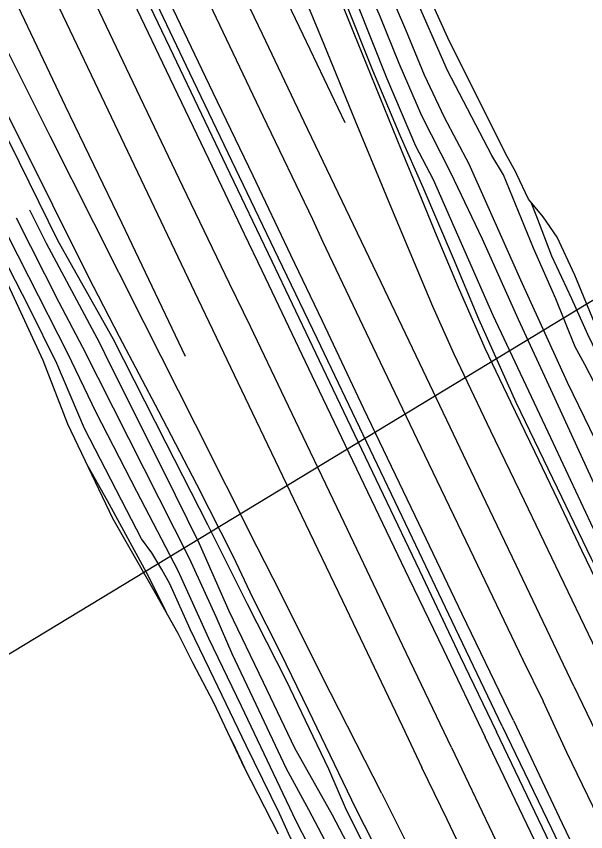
# Model space of a CAD drawing. Extents: x 2316231 to 2323598, y 363169 to 371906.
# Drawn here: x 2320875.7 to 2321071.1, y 363689.2 to 363969.2 of the extents above; entities that cross this region are included whole.
import ezdxf

# ---------------------------------------------------------------- set-up
doc = ezdxf.new("R2010")
doc.units = 0
for name, color, linetype in [('RD_DTM_BkLn1', 7, 'Continuous'), ('RD_DTM_BkLn2', 7, 'Continuous'), ('RD_DTM_Holes', 7, 'Continuous'), ('RD_DTM_TinHull', 7, 'Continuous'), ('RD_EX_Road', 7, 'Continuous')]:
    doc.layers.add(name, color=color, linetype=linetype)

msp = doc.modelspace()

# ---------------------------------------------------------------- linework, layer by layer
at = {"layer": 'RD_DTM_BkLn1'}
for points in [[(2321164.377, 363591.449), (2321148.467, 363624.444), (2321131.574, 363659.596), (2321118.186, 363688.656), (2321102.734, 363720.328), (2321093.464, 363739.594), (2321091.716, 363743.847), (2321089.727, 363748.103), (2321081.516, 363766.012), (2321073.128, 363782.971), (2321061.382, 363807.22), (2321047.258, 363836.642), (2321034.395, 363865.166), (2321025.704, 363886.051), (2321015.297, 363910.419), (2321007.479, 363928.272), (2320998.079, 363950.591), (2320989.073, 363973.213), (2320980.45, 363993.245), (2320972.067, 364013.995), (2320963.482, 364035.203), (2320956.388, 364053.063), (2320950.573, 364067.309)], [(2320953.05, 364068.724), (2320964.06, 364042.365), (2320973.968, 364018.048), (2320984.249, 363994.056), (2320992.516, 363973.774), (2321002.899, 363947.914), (2321012.706, 363924.759), (2321018.722, 363913.121), (2321039.21, 363866.546), (2321059.003, 363824.549), (2321072.733, 363795.286), (2321088.075, 363763.141), (2321091.827, 363754.628)], [(2320929.601, 364056.003), (2320944.73, 364024.237), (2320960.651, 363990.989), (2320974.026, 363962.976), (2320988.464, 363932.732)], [(2320991.417, 363897.636), (2320974.508, 363932.998), (2320960.17, 363963.045), (2320943.082, 363998.943), (2320926.717, 364033.188), (2320918.304, 364050.968)], [(2320907.419, 364045.897), (2320926.503, 364005.752), (2320943.104, 363971.111), (2320960.35, 363935.081), (2320977.31, 363899.5), (2320980.824, 363891.97)], [(2320890.665, 364037.28), (2320910.743, 363995.262), (2320928.303, 363958.573), (2320947.745, 363917.927), (2320963.343, 363885.123)], [(2320965.682, 363886.215), (2320952.318, 363914.112), (2320935.3, 363949.72), (2320921.742, 363978.178), (2320911.124, 364000.548), (2320899.402, 364025.16), (2320893.06, 364038.394)], [(2320948.921, 363877.478), (2320932.904, 363910.818), (2320915.846, 363946.461), (2320902.077, 363975.463), (2320889.457, 364001.851), (2320875.756, 364030.72)], [(2320865.323, 364024.723), (2320883.226, 363987.3), (2320901.333, 363949.172), (2320918.461, 363913.284), (2320938.013, 363872.192)], [(2320933.8, 363852.355), (2320912, 363898.086), (2320892.634, 363938.344), (2320874.306, 363977.011), (2320860.297, 364006.395), (2320853.895, 364019.767)], [(2321064.164, 363547.256), (2321047.219, 363580.359), (2321028.888, 363616.97), (2321013.55, 363648.152), (2320989.001, 363696.659), (2320982.991, 363710.66), (2320968.289, 363741.224), (2320955.051, 363767.318), (2320941.473, 363794.551), (2320927.113, 363822.622), (2320908.895, 363858.497), (2320890.065, 363892.039), (2320873.432, 363925.731), (2320853.678, 363964.42), (2320831.265, 364010.141)], [(2321044.906, 363534.961), (2321037.219, 363550.088), (2321023.396, 363580.16), (2321007.956, 363611.049), (2320993.601, 363639.696), (2320982.982, 363661.131), (2320969.651, 363687.291), (2320966.032, 363695.527), (2320954.532, 363718.78), (2320943.556, 363741.748), (2320935.391, 363758.753), (2320928.35, 363774.287), (2320925.611, 363779.222), (2320922.202, 363784.995), (2320918.667, 363789.775), (2320911.783, 363803.069), (2320899.079, 363827.685), (2320889.605, 363849.997), (2320880.15, 363869.195), (2320868.316, 363891.964), (2320856.604, 363916.907), (2320848.519, 363934.619), (2320832.803, 363965.668), (2320819.36, 363994.209)], [(2321049.469, 363537.931), (2321034.166, 363570.052), (2321018.916, 363599.011), (2321004.4, 363628.381), (2320988.696, 363659.931), (2320971.694, 363692.885), (2320952.964, 363732.306), (2320941.764, 363755.587), (2320931.256, 363778.848), (2320917.088, 363806.029), (2320903.125, 363833.18), (2320893.399, 363853.425), (2320879.997, 363879.735), (2320868.881, 363901.433), (2320855.059, 363929.026), (2320840.951, 363957.045), (2320826.948, 363984.86)], [(2321097.245, 363759.471), (2321083.853, 363787.224), (2321074.015, 363808.65), (2321059.862, 363839.615), (2321048.053, 363865.075), (2321035.721, 363892.68), (2321024.872, 363915.427), (2321014.895, 363935.026), (2321007.138, 363953.041), (2321000.566, 363969.18), (2320994.498, 363983.262)], [(2321103.846, 363760.621), (2321099.698, 363769.808), (2321091.065, 363788.515), (2321078.413, 363815.645), (2321064.864, 363843.441), (2321048.811, 363878.656), (2321031.062, 363918.421), (2321022.679, 363934.419), (2321015.774, 363948.971), (2321009.36, 363964.561), (2321002.598, 363980.412)], [(2321185.673, 363606.939), (2321148.269, 363683.153), (2321110.22, 363763.903), (2321096.107, 363794.703), (2321084.547, 363820.536), (2321077.48, 363836.852), (2321070.845, 363849.611), (2321067.505, 363855.733), (2321060.886, 363872.163), (2321053.216, 363889.542), (2321042.897, 363914.758), (2321038.951, 363921.436), (2321023.643, 363950.587), (2321011.682, 363978.099)], [(2321109.844, 363780.645), (2321108.197, 363783.523), (2321102.388, 363796.263), (2321094.95, 363811.719), (2321089.976, 363823.894), (2321085.826, 363833.573), (2321081.887, 363841.991), (2321077.879, 363848.705), (2321075.011, 363853.273), (2321071.799, 363860.008), (2321066.35, 363872.257), (2321059.515, 363886.898), (2321054.383, 363900.36), (2321052.451, 363905.278)], [(2321058.571, 363548.414), (2321040.515, 363585.213), (2321021.151, 363622.924), (2321002.097, 363660.773), (2320984.177, 363694.881), (2320971.257, 363717.941), (2320960.578, 363740.432), (2320948.728, 363764.998), (2320938.517, 363788.028), (2320926.235, 363813.182), (2320907.959, 363849.626), (2320904.383, 363856.988), (2320886.044, 363891.158), (2320880.305, 363902.6)], [(2321054.925, 363541.738), (2321034.582, 363581.242), (2321014.245, 363623.258), (2320994.91, 363661.161), (2320976.069, 363696.744), (2320968.464, 363710.828), (2320957.966, 363732.85), (2320949.724, 363750.253), (2320944.282, 363762.998), (2320935.166, 363782.996), (2320919.533, 363813.83), (2320898.546, 363855.517), (2320890.424, 363870.941), (2320875.721, 363899.881)], [(2321067.054, 363739.254), (2321047.221, 363780.74), (2321029.226, 363818.469), (2321016.53, 363845.218), (2321000.944, 363877.823), (2320991.417, 363897.636)], [(2320980.824, 363891.97), (2320998.075, 363855.737), (2321015.822, 363818.61), (2321031.362, 363786.229), (2321049.507, 363748.206), (2321056.499, 363734.045)], [(2320963.343, 363885.123), (2320984.298, 363841.181), (2321001.58, 363805.041), (2321014.112, 363778.904), (2321028.075, 363749.4), (2321040.549, 363723.547)], [(2321042.39, 363725.46), (2321026.435, 363759.036), (2321010.541, 363792.471), (2320995.979, 363822.871), (2320978.927, 363858.6), (2320965.682, 363886.215)], [(2321025.023, 363718.12), (2321008.405, 363753.053), (2320987.022, 363797.799), (2320971.481, 363830.359), (2320956.017, 363862.723), (2320948.921, 363877.478)], [(2320938.013, 363872.192), (2320956.748, 363832.977), (2320973.624, 363797.775), (2320987.644, 363768.446), (2321008.283, 363725.375), (2321014.845, 363711.283)], [(2320927.105, 363764.667), (2320921.014, 363776.923), (2320907.025, 363802.884), (2320900.35, 363814.62)], [(2321067.054, 363739.254), (2321081.93, 363708.314), (2321098.913, 363672.884), (2321115.713, 363637.509), (2321128.415, 363611.128), (2321142.476, 363581.846)], [(2321131.323, 363577.352), (2321115.611, 363610.152), (2321097.638, 363647.858), (2321080.729, 363683.136), (2321064.69, 363716.456), (2321056.499, 363734.045)], [(2321042.39, 363725.46), (2321059.412, 363690.293), (2321072.035, 363663.685), (2321085.502, 363635.541), (2321098.566, 363608.023), (2321109.926, 363584.37), (2321116.818, 363569.764)], [(2320954.951, 363709.29), (2320950.164, 363719.576), (2320948.625, 363722.525)], [(2321114.666, 363568.377), (2321098.874, 363601.718), (2321082.768, 363635.406), (2321069.887, 363662.201), (2321057.511, 363687.907), (2321040.549, 363723.547)], [(2321025.023, 363718.12), (2321043.838, 363678.789), (2321062.839, 363638.936), (2321080.116, 363602.715), (2321098.778, 363563.765)], [(2321088.502, 363557.418), (2321069.764, 363596.604), (2321055.994, 363625.557), (2321042.242, 363654.175), (2321023.537, 363693.393), (2321014.845, 363711.283)]]:
    msp.add_lwpolyline(points, dxfattribs=at)
at = {"layer": 'RD_DTM_BkLn2'}
for points in [[(2321013.974, 363908.561), (2321007.869, 363923.258), (2320998.932, 363945.174), (2320991.516, 363963.554), (2320985.336, 363978.995), (2320977.38, 363998.009), (2320969.926, 364015.673), (2320960.733, 364038.222), (2320954.075, 364055.013), (2320949.604, 364065.734)], [(2320834.784, 364010.291), (2320847.83, 363984.278), (2320861.15, 363957.753), (2320873.719, 363933.395), (2320888.073, 363904.501), (2320900.284, 363880.139), (2320911.036, 363859.259), (2320924.465, 363833.586), (2320937.484, 363808.524), (2320950.171, 363783.72), (2320956.79, 363769.597), (2320966.237, 363750.898), (2320975.822, 363731.081), (2320992.227, 363697.025)], [(2321088.338, 363746.19), (2321077.701, 363769.417), (2321069.771, 363785.824), (2321061.695, 363802.964), (2321053.674, 363819.706), (2321045.398, 363836.688), (2321036.641, 363855.154), (2321027.458, 363876.081), (2321019.911, 363894.104), (2321013.974, 363908.561)], [(2320992.227, 363697.025), (2321003.597, 363674.843), (2321016.031, 363650.531), (2321026.21, 363629.25), (2321036.737, 363608.282), (2321045.203, 363591.204), (2321054.702, 363571.694), (2321063.314, 363555.164), (2321068.44, 363544.859)]]:
    msp.add_lwpolyline(points, dxfattribs=at)
at = {"layer": 'RD_DTM_Holes'}
for points in [[(2321168.644, 363661.141), (2321142.011, 363715.409), (2321116.387, 363764.055), (2321109.814, 363780.722), (2321091.731, 363821.174), (2321078.15, 363854.399), (2321073.326, 363865.9), (2321067.408, 363880.298), (2321061.295, 363893.376), (2321056.543, 363900.342), (2321051.496, 363906.43), (2321047.472, 363914.884), (2321047.173, 363915.719), (2321044.199, 363921.118), (2321024.391, 363960.509), (2321003.936, 364005.85)], [(2320965.68, 363688.43), (2320953.982, 363711.175), (2320943.452, 363733.483), (2320936.257, 363747.237), (2320931.292, 363757.31), (2320922.512, 363772.738), (2320908.875, 363796.805), (2320893.375, 363829.195), (2320884.912, 363851.07), (2320872.995, 363876.822)]]:
    msp.add_lwpolyline(points, dxfattribs=at)
at = {"layer": 'RD_DTM_TinHull'}
msp.add_lwpolyline([(2320809.363, 365353.877), (2320991.706, 364942.038), (2321080.196, 364541.654), (2321314.653, 364017.924), (2320828.919, 363723.372), (2320765.1, 363867.546), (2320638.089, 364094.01), (2320532.322, 364258.493), (2320402.792, 364459.125), (2320263.728, 364603.235), (2320177.718, 364755.167), (2319998.644, 364909.111), (2319975.332, 365147.552), (2319890.016, 365354.444)], dxfattribs=at)
at = {"layer": 'RD_EX_Road'}
msp.add_line((2320919.63, 363863.936), (2320902.352, 363898.255), dxfattribs=at)
for points in [[(2320939.297, 364060.611), (2320947.919, 364040.118), (2320959.281, 364012.568), (2320971.497, 363983.219), (2320981.258, 363959.692), (2320992.05, 363933.299), (2321004.484, 363903.195)], [(2320969.949, 363887.172), (2320956.979, 363914.444), (2320943.278, 363942.942), (2320929.489, 363971.698), (2320916.274, 363999.489), (2320903.727, 364025.645), (2320896.892, 364039.93)], [(2320886.78, 364035.367), (2320903.163, 364001.042), (2320915.906, 363974.042), (2320928.443, 363947.971), (2320941.68, 363920.292), (2320953.941, 363894.539), (2320959.962, 363881.902)], [(2320902.352, 363898.255), (2320887.327, 363928.108), (2320871.129, 363960.383), (2320855.018, 363992.421), (2320843.852, 364014.633)], [(2321004.484, 363903.195), (2321018.518, 363869.716), (2321025.902, 363853.347), (2321038.488, 363826.879), (2321049.96, 363802.951), (2321060.804, 363780.465), (2321074.793, 363751.221), (2321078.958, 363742.616)], [(2321046.314, 363727.382), (2321028.767, 363763.978), (2321012.554, 363797.734), (2320995.019, 363834.486), (2320980.816, 363864.574), (2320969.949, 363887.172)], [(2320959.962, 363881.902), (2320977.177, 363845.896), (2320996.224, 363805.909), (2321010.456, 363776.295), (2321022.301, 363751.693), (2321036.661, 363721.687)], [(2321001.106, 363702.3), (2320983.535, 363736.905), (2320963.82, 363776.174), (2320958.369, 363786.943), (2320937.212, 363829.001), (2320919.63, 363863.936)], [(2321046.314, 363727.382), (2321063.088, 363691.995), (2321079.757, 363657.257), (2321095.777, 363623.838), (2321108.133, 363597.989), (2321120.1, 363572.724)], [(2321110.824, 363566.491), (2321097.062, 363595.385), (2321082.993, 363624.772), (2321070.266, 363651.341), (2321054.967, 363683.409), (2321036.661, 363721.687)], [(2321001.106, 363702.3), (2321018.335, 363667.967), (2321039.436, 363625.819), (2321053.455, 363597.842), (2321069.414, 363565.927), (2321076.92, 363551.043)]]:
    msp.add_lwpolyline(points, dxfattribs=at)

doc.saveas('drawing.dxf')
